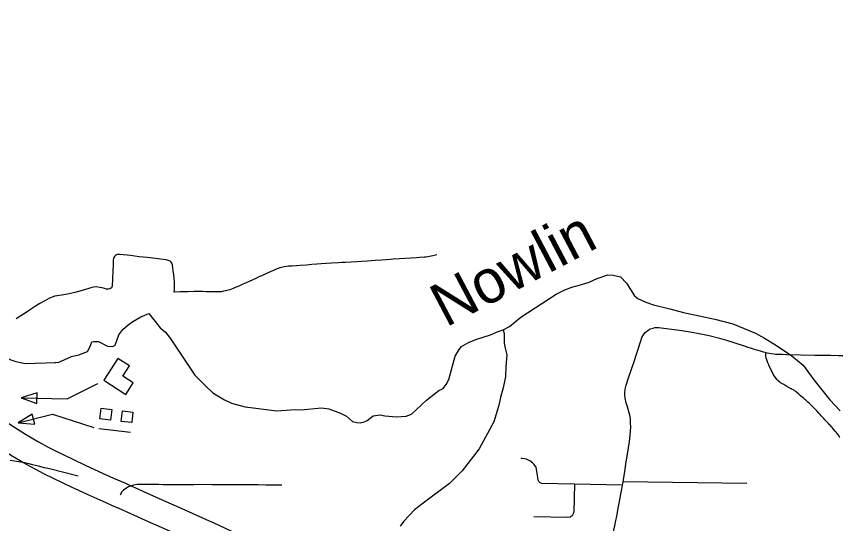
# Model space of a CAD drawing. Extents: x -19 to 366, y -4 to 359.
# Drawn here: x 139.408 to 140.926, y 196.938 to 197.873 of the extents above; entities that cross this region are included whole.
import ezdxf

# ---------------------------------------------------------------- set-up
doc = ezdxf.new("R2010")
doc.units = 0
for name, color, linetype in [('10', 7, 'Continuous'), ('21', 7, 'Continuous'), ('R_Contour Annot', 7, 'Continuous'), ('R_ROW', 7, 'Continuous'), ('R_ROW Annot', 7, 'Continuous'), ('R_Temp Easement', 7, 'Continuous'), ('Sheet Fence', 7, 'Continuous')]:
    doc.layers.add(name, color=color, linetype=linetype)

msp = doc.modelspace()

# ---------------------------------------------------------------- linework, layer by layer
at = {"layer": '10'}
for points in [[(139.5691, 197.2024), (139.6095, 197.1763), (139.6233, 197.1976), (139.6042, 197.2099), (139.6165, 197.229), (139.5952, 197.2428)], [(139.4458, 197.1597), (139.4462, 197.179), (139.417, 197.17)]]:
    msp.add_lwpolyline(points, close=True, dxfattribs=at)
msp.add_lwpolyline([(139.417, 197.17), (139.5015, 197.1683), (139.5579, 197.1966)], dxfattribs=at)
at = {"layer": '21'}
for points in [[(139.4418, 197.1214), (139.4371, 197.1401), (139.4114, 197.1237)], [(139.5618, 197.1311), (139.5641, 197.1507), (139.5837, 197.1484), (139.5815, 197.1288)], [(139.6011, 197.1265), (139.6034, 197.1461), (139.623, 197.1438), (139.6208, 197.1243)]]:
    msp.add_lwpolyline(points, close=True, dxfattribs=at)
for points in [[(139.4114, 197.1237), (139.4748, 197.1396), (139.5505, 197.1153)], [(139.5598, 197.1135), (139.6187, 197.1066)]]:
    msp.add_lwpolyline(points, dxfattribs=at)
at = {"layer": 'R_Contour Annot'}
for points in [[(139.2781, 197.202), (139.2832, 197.1985), (139.3012, 197.1862), (139.3095, 197.1804), (139.3341, 197.1631), (139.3486, 197.1532), (139.363, 197.1435), (139.3806, 197.1316), (139.3979, 197.12), (139.4248, 197.1032), (139.4489, 197.0891), (139.4667, 197.0792), (139.48, 197.0721), (139.5324, 197.0469)], [(139.5119, 197.0042), (139.4585, 197.0299), (139.4441, 197.0376), (139.4255, 197.0479), (139.4003, 197.0627), (139.3722, 197.0803), (139.3542, 197.0923), (139.3365, 197.1043), (139.3219, 197.1141), (139.3072, 197.1242), (139.2825, 197.1415), (139.2744, 197.1471), (139.2564, 197.1594), (139.2513, 197.1629)], [(139.5324, 197.0469), (139.5349, 197.0457), (139.56, 197.0343), (139.5871, 197.0221), (139.609, 197.0124)], [(139.5897, 196.9691), (139.5678, 196.9789), (139.5405, 196.9912), (139.5149, 197.0028), (139.5119, 197.0042)], [(139.609, 197.0124), (139.6165, 197.009), (139.6388, 196.9991), (139.6439, 196.9967), (139.6587, 196.9901), (139.6766, 196.9821), (139.6891, 196.9766), (139.7074, 196.9684), (139.7323, 196.9572), (139.7578, 196.9458), (139.7718, 196.9395), (139.7813, 196.9351), (139.8046, 196.9243), (139.8142, 196.9192), (139.8215, 196.9153), (139.8297, 196.9107), (139.8366, 196.9064), (139.8557, 196.8939), (139.8626, 196.8892), (139.869, 196.8846), (139.8753, 196.8799), (139.8802, 196.8761)], [(139.8509, 196.8389), (139.8466, 196.8423), (139.8412, 196.8463), (139.8354, 196.8504), (139.8293, 196.8546), (139.8113, 196.8664), (139.8057, 196.8698), (139.7986, 196.8739), (139.792, 196.8774), (139.7836, 196.8818), (139.7615, 196.8922), (139.7523, 196.8963), (139.7384, 196.9025), (139.7129, 196.914), (139.688, 196.9252), (139.6698, 196.9333), (139.6572, 196.9389), (139.6393, 196.9469), (139.6243, 196.9536), (139.6192, 196.956), (139.5973, 196.9657), (139.5897, 196.9691)]]:
    msp.add_lwpolyline(points, dxfattribs=at)
at = {"layer": 'R_ROW'}
for points in [[(139.699, 197.3648), (139.6995, 197.3703), (139.6998, 197.3762), (139.6997, 197.3831), (139.6992, 197.3892), (139.6983, 197.3972), (139.6973, 197.4037), (139.6963, 197.41), (139.6956, 197.4151), (139.6946, 197.4182), (139.6934, 197.4202), (139.6917, 197.422), (139.6903, 197.4228), (139.6879, 197.4236), (139.6844, 197.4244), (139.6784, 197.4253), (139.6696, 197.4264), (139.6546, 197.428), (139.649, 197.4286), (139.6345, 197.4303), (139.6182, 197.4323), (139.5993, 197.4342), (139.5969, 197.4344), (139.5947, 197.4343), (139.5924, 197.4337), (139.5906, 197.4327), (139.5887, 197.4307), (139.5872, 197.4277), (139.5867, 197.424), (139.5865, 197.4186), (139.5864, 197.4152), (139.586, 197.4043), (139.5852, 197.3892), (139.5844, 197.3761), (139.5834, 197.3731), (139.5816, 197.3714), (139.5804, 197.3708), (139.5781, 197.3703), (139.5757, 197.3703), (139.5737, 197.3706), (139.5706, 197.3714), (139.5661, 197.3726), (139.5621, 197.3736), (139.5549, 197.3749), (139.5503, 197.3741), (139.5452, 197.3728), (139.5335, 197.3693), (139.5228, 197.3663), (139.516, 197.3645), (139.5054, 197.362), (139.4954, 197.3602), (139.4791, 197.3573), (139.4692, 197.3536), (139.4603, 197.349), (139.4515, 197.3441), (139.4434, 197.3391), (139.4338, 197.3327), (139.4261, 197.3276), (139.4164, 197.3215), (139.4073, 197.316)], [(140.1835, 197.4338), (140.1806, 197.4332), (140.1758, 197.4322), (140.1664, 197.4303), (140.1633, 197.4296), (140.1608, 197.4294), (140.1515, 197.4287), (140.1455, 197.4284), (140.1359, 197.4278), (140.1244, 197.4271), (140.1146, 197.4265), (140.1026, 197.4256), (140.0972, 197.4252), (140.0897, 197.4247), (140.081, 197.4241), (140.0697, 197.4233), (140.0551, 197.4223), (140.0448, 197.4216), (140.0356, 197.4211), (140.0149, 197.4199), (140.0084, 197.4195), (140.0011, 197.419), (139.9888, 197.4183), (139.9795, 197.4177), (139.97, 197.4171), (139.9623, 197.4165), (139.9528, 197.4157), (139.9427, 197.4149), (139.9315, 197.414), (139.9248, 197.4136), (139.9161, 197.413), (139.91, 197.4127), (139.9062, 197.4123), (139.902, 197.4116), (139.8971, 197.4106), (139.8937, 197.4097), (139.8891, 197.4082), (139.8845, 197.4063), (139.882, 197.4051), (139.879, 197.4037), (139.8758, 197.4022), (139.867, 197.3982), (139.8629, 197.3964), (139.8553, 197.3929), (139.8506, 197.3907), (139.8375, 197.3848), (139.8317, 197.3822), (139.8254, 197.3794), (139.8181, 197.3762), (139.8148, 197.3747), (139.8117, 197.3734), (139.8075, 197.3717), (139.8045, 197.3705), (139.8014, 197.3694), (139.7962, 197.3679), (139.7939, 197.3673), (139.7898, 197.3665), (139.7854, 197.3658), (139.783, 197.3656), (139.7771, 197.3655), (139.7756, 197.3656), (139.7578, 197.3658), (139.7518, 197.3659), (139.745, 197.3659), (139.7356, 197.3659), (139.7242, 197.3657), (139.7098, 197.3653), (139.699, 197.3648)], [(140.5257, 197.0086), (140.5263, 197.0121), (140.528, 197.0222), (140.5298, 197.0343), (140.5325, 197.0522), (140.5352, 197.0698), (140.5366, 197.078), (140.5385, 197.0896), (140.5405, 197.1072), (140.5409, 197.1173), (140.5407, 197.1232), (140.5403, 197.131), (140.5392, 197.1378), (140.5369, 197.1465), (140.535, 197.1531), (140.5327, 197.1608), (140.5306, 197.1693), (140.5297, 197.1755), (140.5297, 197.1788), (140.5306, 197.1858), (140.5326, 197.1933), (140.5363, 197.205), (140.5422, 197.2226), (140.5463, 197.235), (140.5593, 197.2751), (140.5614, 197.281), (140.563, 197.2845), (140.5641, 197.2862), (140.5657, 197.2883), (140.5674, 197.2904), (140.5696, 197.2926), (140.5728, 197.295), (140.5766, 197.297), (140.582, 197.2988), (140.5853, 197.2995), (140.5896, 197.2999), (140.5929, 197.2998), (140.5972, 197.2994), (140.626, 197.2953), (140.6351, 197.294), (140.6544, 197.291), (140.667, 197.2889), (140.6732, 197.2877), (140.6857, 197.285), (140.7048, 197.2799), (140.7106, 197.2782), (140.7156, 197.2767), (140.7211, 197.2749), (140.727, 197.273), (140.752, 197.265), (140.7566, 197.2636), (140.7611, 197.2621), (140.765, 197.2609), (140.7705, 197.2591), (140.7752, 197.2577), (140.7793, 197.2564), (140.7832, 197.2553), (140.788, 197.254), (140.7902, 197.2534)], [(140.7902, 197.2534), (140.7923, 197.2529), (140.7965, 197.2522), (140.8, 197.2517), (140.8049, 197.2511), (140.808, 197.2508), (140.8122, 197.2506), (140.8168, 197.2504), (140.8207, 197.2503), (140.8278, 197.2502), (140.8805, 197.249), (140.9016, 197.2486), (140.9089, 197.2485), (140.9241, 197.2482), (140.9318, 197.2481)], [(139.5222, 197.0256), (139.4689, 197.0391), (139.4601, 197.0411), (139.4486, 197.044), (139.438, 197.0465), (139.4313, 197.0481), (139.4228, 197.05), (139.4047, 197.0534), (139.3965, 197.0547)], [(140.5015, 196.8907), (140.5047, 196.9051), (140.5077, 196.9179), (140.5113, 196.9338), (140.5135, 196.9436), (140.5146, 196.9486), (140.5163, 196.9586), (140.5179, 196.9663), (140.5204, 196.9785), (140.5227, 196.9922), (140.5244, 197.0014), (140.5257, 197.0086)]]:
    msp.add_lwpolyline(points, dxfattribs=at)
at = {"layer": 'R_ROW Annot'}
for points in [[(140.8155, 197.199), (140.8127, 197.2013), (140.8105, 197.2036), (140.8089, 197.2058), (140.8075, 197.2078), (140.8055, 197.2108), (140.8037, 197.2138), (140.802, 197.2167), (140.797, 197.2271), (140.7953, 197.2308), (140.7936, 197.2347), (140.7916, 197.2401), (140.7907, 197.2429), (140.7904, 197.2447), (140.7901, 197.2471), (140.79, 197.2492), (140.7902, 197.2534)], [(140.9267, 197.0967), (140.9254, 197.0988), (140.9244, 197.1004), (140.9216, 197.1041), (140.9196, 197.1067), (140.9185, 197.1081), (140.9143, 197.113), (140.9125, 197.115), (140.9103, 197.1173), (140.9089, 197.1189), (140.9076, 197.1203), (140.9057, 197.1224), (140.9015, 197.1268), (140.899, 197.1295), (140.897, 197.1317), (140.892, 197.137), (140.89, 197.139), (140.888, 197.1412), (140.8837, 197.146), (140.8821, 197.1479), (140.8786, 197.1515), (140.8762, 197.1539), (140.8741, 197.156), (140.87, 197.16), (140.8676, 197.162), (140.8638, 197.1656), (140.8621, 197.1672), (140.8601, 197.1689), (140.8535, 197.1746), (140.851, 197.1767), (140.8463, 197.1806), (140.8444, 197.1821), (140.8428, 197.1832), (140.8407, 197.1845), (140.8388, 197.1856), (140.8368, 197.1867), (140.8342, 197.1881), (140.8289, 197.191), (140.8229, 197.1945), (140.8197, 197.1964), (140.8171, 197.1979), (140.8155, 197.199)], [(140.4371, 197.0105), (140.3762, 197.0118), (140.3737, 197.0131), (140.3712, 197.0158), (140.3703, 197.0182), (140.3695, 197.0228), (140.3667, 197.0419), (140.3653, 197.0436), (140.3629, 197.0469), (140.3595, 197.0504), (140.3549, 197.0539), (140.3485, 197.0568), (140.34, 197.0583), (140.3386, 197.0586)], [(139.8975, 197.009), (139.8804, 197.0091), (139.8682, 197.0092), (139.8537, 197.0096), (139.8445, 197.0098), (139.8278, 197.0096), (139.8104, 197.0096), (139.7892, 197.0097), (139.7839, 197.0097), (139.7688, 197.0098), (139.7437, 197.01), (139.7355, 197.0098), (139.7248, 197.0097), (139.716, 197.0095), (139.7066, 197.0094), (139.6988, 197.0093), (139.6898, 197.0093), (139.6789, 197.0096), (139.6706, 197.0099), (139.6569, 197.0103), (139.645, 197.0104), (139.6367, 197.0104), (139.6305, 197.0099), (139.624, 197.0088), (139.6182, 197.007), (139.6147, 197.0056), (139.6097, 197.0027), (139.6058, 196.9997), (139.603, 196.997), (139.602, 196.9957), (139.6011, 196.9943), (139.5993, 196.9908)], [(140.4371, 197.0105), (140.4361, 196.9595), (140.4349, 196.9558), (140.4326, 196.9525), (140.4289, 196.9501), (140.4242, 196.9493), (140.3622, 196.9502)], [(140.5257, 197.0086), (140.4371, 197.0105)], [(140.527, 197.0159), (140.7549, 197.0127)]]:
    msp.add_lwpolyline(points, dxfattribs=at)
at = {"layer": 'R_Temp Easement'}
for points in [[(139.7372, 197.2116), (139.7566, 197.1919), (139.7703, 197.1794), (139.7919, 197.1666), (139.8048, 197.1602), (139.8297, 197.1535), (139.8884, 197.1461), (139.9224, 197.1482), (139.933, 197.1478), (139.9704, 197.1514), (139.984, 197.1499), (140.0056, 197.142), (140.017, 197.1364), (140.0276, 197.1266), (140.0356, 197.1243), (140.042, 197.1236), (140.0495, 197.1255), (140.0548, 197.1282), (140.0661, 197.137), (140.0786, 197.1389), (140.0873, 197.137), (140.1092, 197.1348), (140.1266, 197.1364), (140.1364, 197.1399), (140.1643, 197.1658), (140.1869, 197.1837), (140.1949, 197.1875), (140.2005, 197.1944), (140.2054, 197.2039), (140.2173, 197.2468), (140.2244, 197.2593), (140.2286, 197.2647), (140.2414, 197.2719), (140.2554, 197.2777), (140.2822, 197.2861), (140.2965, 197.2922), (140.3059, 197.2957), (140.3173, 197.3014), (140.338, 197.3189), (140.4032, 197.3613), (140.4191, 197.3693), (140.4323, 197.3739), (140.4485, 197.3782), (140.464, 197.3835), (140.4787, 197.3904), (140.4987, 197.397), (140.5082, 197.3962), (140.5218, 197.3929), (140.5328, 197.3815), (140.5477, 197.3581), (140.5537, 197.3535), (140.5689, 197.3464), (140.5829, 197.3415), (140.6132, 197.3344), (140.6382, 197.3277), (140.6961, 197.315), (140.7294, 197.3068), (140.7707, 197.2891), (140.7877, 197.2801), (140.8078, 197.2676), (140.8378, 197.2476), (140.859, 197.2303), (140.8784, 197.203), (140.9081, 197.1663), (140.9271, 197.1463)], [(139.4787, 197.2355), (139.485, 197.2353), (139.5095, 197.2464), (139.5234, 197.2495), (139.5393, 197.2556), (139.5434, 197.2632), (139.5472, 197.2731), (139.5509, 197.2742), (139.5593, 197.2742), (139.5763, 197.2656), (139.5861, 197.2645), (139.5903, 197.2672), (139.5966, 197.2865), (139.6045, 197.296), (139.614, 197.3048), (139.6226, 197.3109), (139.6373, 197.3193), (139.6524, 197.3258), (139.6733, 197.2993), (139.6828, 197.2914), (139.6916, 197.2801)], [(140.3059, 197.2957), (140.3077, 197.2884), (140.3075, 197.2709), (140.309, 197.2619), (140.3125, 197.2494), (140.3107, 197.2277), (140.31, 197.2091), (140.3056, 197.1883), (140.3004, 197.1704), (140.297, 197.1541), (140.2881, 197.126), (140.2615, 197.0762), (140.2303, 197.0355), (140.2065, 197.0118), (140.1579, 196.976), (140.1421, 196.9634), (140.1225, 196.9425), (140.1158, 196.933)], [(139.6916, 197.2801), (139.7372, 197.2116)], [(139.2328, 197.2308), (139.2436, 197.2413), (139.2576, 197.2444), (139.284, 197.246), (139.3116, 197.2499), (139.3222, 197.2556), (139.3328, 197.2591), (139.3494, 197.2618), (139.3676, 197.255), (139.3979, 197.24), (139.407, 197.237), (139.4244, 197.2336), (139.4816, 197.2354)]]:
    msp.add_lwpolyline(points, dxfattribs=at)
at = {"layer": 'Sheet Fence'}
for points in [[(146.7783, 1.697), (146.5788, 10.3131), (146.3785, 18.9294), (146.1776, 27.5458), (145.9759, 36.1624), (145.7736, 44.7791), (145.5705, 53.396), (145.3668, 62.013), (145.1624, 70.6301), (144.9572, 79.2474), (144.7514, 87.8648), (144.5449, 96.4823), (144.3377, 105.1), (144.1299, 113.7179), (143.9213, 122.3359), (143.712, 130.954), (143.5021, 139.5723), (143.2915, 148.1907), (143.0802, 156.8092), (142.8682, 165.4279), (142.6555, 174.0468), (142.4422, 182.6658), (142.2282, 191.2849), (142.0135, 199.9042), (141.7981, 208.5236), (141.582, 217.1432), (141.3653, 225.7629), (141.1479, 234.3828), (140.9298, 243.0028), (140.711, 251.623), (140.4916, 260.2433), (140.2715, 268.8638), (140.0508, 277.4844), (139.8293, 286.1051), (139.6072, 294.726), (139.3845, 303.3471), (139.161, 311.9683), (138.937, 320.5896), (138.7122, 329.2111), (138.4868, 337.8328), (138.2607, 346.4546)], [(139.4406, 1.5315), (139.2511, 10.1473), (139.0608, 18.7633), (138.8699, 27.3793), (138.6784, 35.9956), (138.4861, 44.6119), (138.2932, 53.2285), (138.0997, 61.8451), (137.9055, 70.4619), (137.7106, 79.0789), (137.5151, 87.6959), (137.319, 96.3132), (137.1221, 104.9306), (136.9247, 113.5481), (136.7265, 122.1658), (136.5278, 130.7836), (136.3283, 139.4016), (136.1282, 148.0197), (135.9275, 156.6379), (135.7261, 165.2564), (135.5241, 173.8749), (135.3214, 182.4936), (135.1181, 191.1125), (134.9141, 199.7315), (134.7095, 208.3506), (134.5043, 216.9699), (134.2984, 225.5894), (134.0919, 234.209), (133.8847, 242.8288), (133.6769, 251.4487), (133.4685, 260.0687), (133.2594, 268.6889), (133.0497, 277.3093), (132.8393, 285.9298), (132.6283, 294.5504), (132.4167, 303.1713), (132.2044, 311.7922), (131.9916, 320.4133), (131.778, 329.0346), (131.5639, 337.656), (131.3491, 346.2776)], [(0, 189.5162), (7.1121, 189.5206), (14.2243, 189.5339), (21.3364, 189.556), (28.4484, 189.5869), (35.5605, 189.6267), (42.6725, 189.6754), (49.7844, 189.7329), (56.8962, 189.7992), (64.0079, 189.8744), (71.1196, 189.9584), (78.2311, 190.0512), (85.3425, 190.1529), (92.4538, 190.2635), (99.5649, 190.3829), (106.6759, 190.5111), (113.7867, 190.6482), (120.8974, 190.7941), (128.0078, 190.9489), (135.1181, 191.1125), (142.2282, 191.2849), (149.338, 191.4662), (156.4476, 191.6563), (163.5569, 191.8553), (170.666, 192.0631), (177.7749, 192.2798), (184.8835, 192.5053), (191.9917, 192.7396), (199.0997, 192.9828), (206.2074, 193.2348), (213.3147, 193.4956), (220.4218, 193.7653), (227.5285, 194.0438), (234.6348, 194.3312), (241.7408, 194.6274), (248.8464, 194.9324), (255.9516, 195.2463), (263.0564, 195.569), (270.1608, 195.9005), (277.2648, 196.2409), (284.3683, 196.5901), (291.4715, 196.9481), (298.5741, 197.315), (305.6763, 197.6907), (312.7781, 198.0753), (319.8793, 198.4686), (326.9801, 198.8708), (334.0804, 199.2818), (341.1801, 199.7017)]]:
    msp.add_spline(points, degree=3, dxfattribs=at)

# ---------------------------------------------------------------- texts
at = {"layer": 'R_Temp Easement'}
msp.add_text('Nowlin', height=0.08, rotation=27.7935, dxfattribs=at).set_placement((140.1999, 197.2992))

doc.saveas('drawing.dxf')
